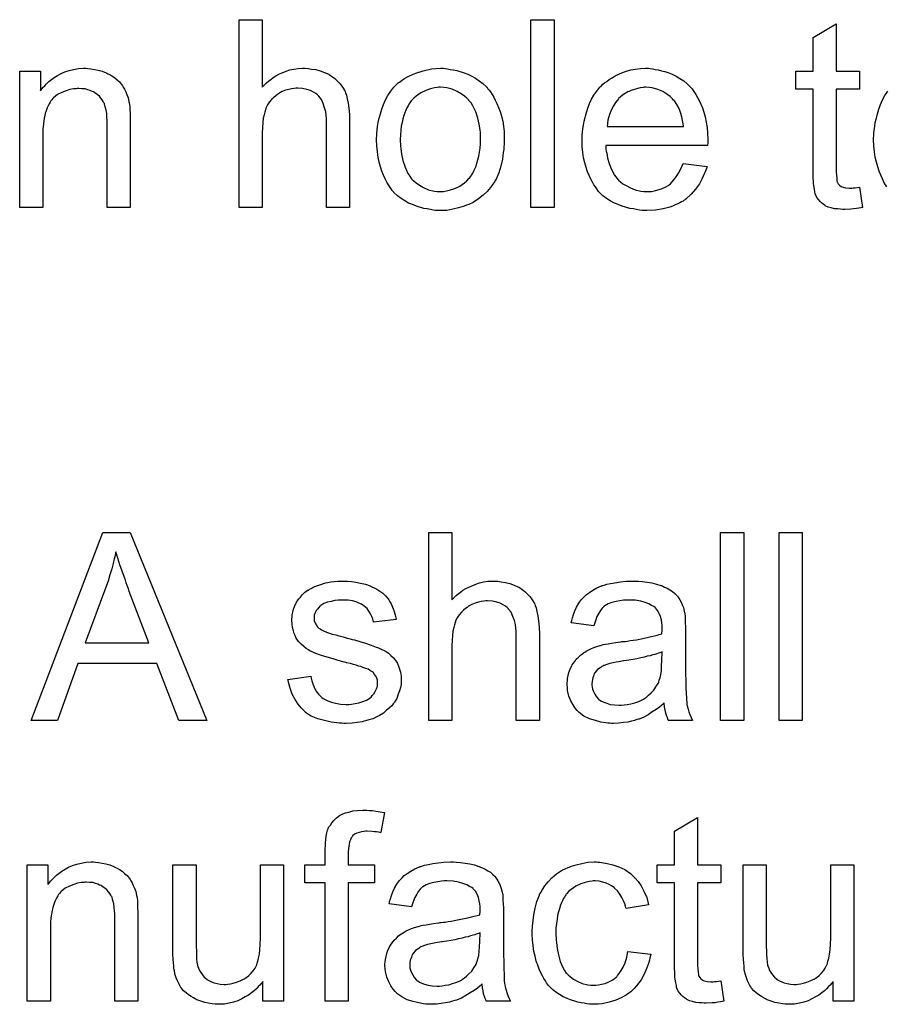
# Model space of a CAD drawing. Extents: x -1.5 to 9, y -3 to 5.
# Tile 283 of 368: x 6.419 to 6.788, y 0.614 to 1.034. Entities that reach past the tile are written whole.
import ezdxf

# ---------------------------------------------------------------- set-up
doc = ezdxf.new("R2010")
doc.units = 0
doc.layers.add('qfn16-30-34-a_mechanical_19', color=1, linetype='CONTINUOUS')

msp = doc.modelspace()

# ---------------------------------------------------------------- linework, layer by layer
at = {"layer": 'qfn16-30-34-a_mechanical_19', "color": 1}
for points in [[(6.52231, 1.004852), (6.522426, 1.004968), (6.522657, 1.005199), (6.523004, 1.005546), (6.523583, 1.006125), (6.524161, 1.006703), (6.524971, 1.007397), (6.526013, 1.008091), (6.527054, 1.008901), (6.528211, 1.009596), (6.529484, 1.01029), (6.532492, 1.011562), (6.534112, 1.012141), (6.535847, 1.012488), (6.537698, 1.01272), (6.53955, 1.012835), (6.540591, 1.012835), (6.541864, 1.01272), (6.543368, 1.012488), (6.545103, 1.012257), (6.546954, 1.011794), (6.548806, 1.0111), (6.550657, 1.01029), (6.550888, 1.010174), (6.551467, 1.009827), (6.552276, 1.009249), (6.553318, 1.008439), (6.554359, 1.007397), (6.555516, 1.00624), (6.556557, 1.004852), (6.557483, 1.003232), (6.557599, 1.003001), (6.55783, 1.002422), (6.558177, 1.001381), (6.558524, 0.999877), (6.558871, 0.998026), (6.559218, 0.995827), (6.55945, 0.993166), (6.559566, 0.990158), (6.559566, 0.953481), (6.549731, 0.953481), (6.549731, 0.990274), (6.549731, 0.990389), (6.549731, 0.990621), (6.549731, 0.990968), (6.549731, 0.991431), (6.549615, 0.992703), (6.549384, 0.994323), (6.548921, 0.996059), (6.548343, 0.997794), (6.547533, 0.99953), (6.546492, 1.000918), (6.546376, 1.001034), (6.545913, 1.001497), (6.545219, 1.002075), (6.544177, 1.002654), (6.542905, 1.003348), (6.541401, 1.003811), (6.53955, 1.004273), (6.537467, 1.004389), (6.536773, 1.004389), (6.535963, 1.004273), (6.534806, 1.004158), (6.533649, 1.003811), (6.53226, 1.003463), (6.530872, 1.002885), (6.529368, 1.002075), (6.529252, 1.001959), (6.528789, 1.001612), (6.528095, 1.001149), (6.527285, 1.000455), (6.52636, 0.99953), (6.525434, 0.998488), (6.524624, 0.997216), (6.52393, 0.995827), (6.523814, 0.995596), (6.523699, 0.995133), (6.523467, 0.994207), (6.52312, 0.993051), (6.522773, 0.991546), (6.522542, 0.989695), (6.522426, 0.987613), (6.52231, 0.985183), (6.52231, 0.953481), (6.512476, 0.953481), (6.512476, 1.033545), (6.52231, 1.033545), (6.52231, 1.004852)], [(6.646572, 0.953481), (6.636738, 0.953481), (6.636738, 1.033545), (6.646572, 1.033545), (6.646572, 0.953481)], [(6.766669, 1.011562), (6.776619, 1.011562), (6.776619, 1.003926), (6.766669, 1.003926), (6.766669, 0.969795), (6.766669, 0.969563), (6.766669, 0.969101), (6.766669, 0.968406), (6.766784, 0.967596), (6.7669, 0.965745), (6.767016, 0.964935), (6.767131, 0.964357), (6.767247, 0.964125), (6.767594, 0.963663), (6.768057, 0.963084), (6.768867, 0.962506), (6.769098, 0.96239), (6.769677, 0.962159), (6.770718, 0.961927), (6.772222, 0.961812), (6.773379, 0.961812), (6.773958, 0.961927), (6.774768, 0.961927), (6.775693, 0.962043), (6.776619, 0.962159), (6.777891, 0.953481), (6.77766, 0.953481), (6.777197, 0.953365), (6.776387, 0.95325), (6.775346, 0.953134), (6.774189, 0.952903), (6.772916, 0.952787), (6.770371, 0.952671), (6.769445, 0.952671), (6.76852, 0.952787), (6.767363, 0.952903), (6.765974, 0.953018), (6.764586, 0.953365), (6.763313, 0.953712), (6.762041, 0.954291), (6.761925, 0.954407), (6.761578, 0.954638), (6.761115, 0.954985), (6.760421, 0.955564), (6.759842, 0.956142), (6.759148, 0.956952), (6.758454, 0.957762), (6.757991, 0.958803), (6.757991, 0.958919), (6.75776, 0.959382), (6.757644, 0.960192), (6.757413, 0.961349), (6.757181, 0.962853), (6.757065, 0.963778), (6.757065, 0.96482), (6.75695, 0.966092), (6.756834, 0.967365), (6.756834, 0.968754), (6.756834, 0.970373), (6.756834, 1.003926), (6.749545, 1.003926), (6.749545, 1.011562), (6.756834, 1.011562), (6.756834, 1.025909), (6.766669, 1.03181), (6.766669, 1.011562)], [(6.448146, 1.01272), (6.449419, 1.012604), (6.450923, 1.012372), (6.452543, 1.012025), (6.454279, 1.011562), (6.455898, 1.010868), (6.45613, 1.010753), (6.456593, 1.010521), (6.457403, 1.010174), (6.458328, 1.009596), (6.459485, 1.008901), (6.460526, 1.007976), (6.461568, 1.00705), (6.462493, 1.005893), (6.462609, 1.005778), (6.46284, 1.005315), (6.463188, 1.004736), (6.463766, 1.003926), (6.464229, 1.002769), (6.464692, 1.001612), (6.46527, 1.000224), (6.465617, 0.99872), (6.465617, 0.998604), (6.465733, 0.998141), (6.465849, 0.997447), (6.465964, 0.996521), (6.465964, 0.995133), (6.46608, 0.993513), (6.466196, 0.991546), (6.466196, 0.989117), (6.466196, 0.953481), (6.456361, 0.953481), (6.456361, 0.988654), (6.456361, 0.98877), (6.456361, 0.988885), (6.456361, 0.989695), (6.456361, 0.990736), (6.456245, 0.992009), (6.45613, 0.993513), (6.455898, 0.995017), (6.455551, 0.996406), (6.455204, 0.997678), (6.455204, 0.997794), (6.454973, 0.998141), (6.454626, 0.99872), (6.454279, 0.999414), (6.4537, 1.000108), (6.453006, 1.000918), (6.45208, 1.001728), (6.451039, 1.002422), (6.450923, 1.002538), (6.450576, 1.002769), (6.449882, 1.003001), (6.449072, 1.003348), (6.448146, 1.003695), (6.446989, 1.004042), (6.445601, 1.004158), (6.444213, 1.004273), (6.443634, 1.004273), (6.443171, 1.004158), (6.442014, 1.004042), (6.44051, 1.003811), (6.438891, 1.003232), (6.437039, 1.002538), (6.435188, 1.001612), (6.433453, 1.000224), (6.433221, 0.999992), (6.432758, 0.999414), (6.432411, 0.998951), (6.432064, 0.998373), (6.431601, 0.997678), (6.431254, 0.996869), (6.430792, 0.995943), (6.430329, 0.994786), (6.429982, 0.993513), (6.429635, 0.992125), (6.429403, 0.990621), (6.429172, 0.989001), (6.42894, 0.987034), (6.42894, 0.985067), (6.42894, 0.953481), (6.419106, 0.953481), (6.419106, 1.011562), (6.427899, 1.011562), (6.427899, 1.003232), (6.428015, 1.003348), (6.428246, 1.003695), (6.428593, 1.004158), (6.429056, 1.004736), (6.42975, 1.00543), (6.43056, 1.00624), (6.431486, 1.007166), (6.432643, 1.008091), (6.4338, 1.008901), (6.435188, 1.009827), (6.436692, 1.010637), (6.438312, 1.011331), (6.440163, 1.01191), (6.442014, 1.012372), (6.444097, 1.01272), (6.446295, 1.012835), (6.447221, 1.012835), (6.448146, 1.01272)], [(6.600176, 1.01272), (6.601218, 1.012604), (6.602375, 1.012372), (6.603647, 1.012141), (6.605151, 1.01191), (6.608275, 1.010868), (6.609895, 1.01029), (6.611515, 1.00948), (6.613135, 1.00867), (6.614755, 1.007513), (6.616259, 1.006356), (6.617763, 1.004968), (6.617878, 1.004852), (6.61811, 1.00462), (6.618457, 1.004158), (6.61892, 1.003579), (6.619498, 1.002769), (6.620192, 1.001728), (6.620887, 1.000571), (6.621581, 0.999298), (6.622275, 0.99791), (6.622969, 0.996174), (6.623663, 0.994439), (6.624242, 0.992472), (6.624705, 0.990389), (6.625052, 0.988191), (6.625283, 0.985877), (6.625399, 0.983332), (6.625399, 0.983216), (6.625399, 0.982869), (6.625399, 0.98229), (6.625399, 0.981481), (6.625283, 0.980555), (6.625167, 0.979398), (6.625167, 0.978241), (6.624936, 0.976968), (6.624589, 0.974076), (6.623895, 0.971183), (6.623085, 0.968291), (6.621928, 0.96563), (6.621928, 0.965514), (6.621812, 0.965398), (6.621581, 0.965051), (6.621349, 0.964588), (6.620539, 0.963431), (6.619498, 0.962043), (6.61811, 0.960423), (6.616374, 0.958803), (6.614407, 0.957183), (6.612093, 0.955679), (6.611978, 0.955679), (6.611862, 0.955564), (6.611515, 0.955332), (6.610936, 0.955101), (6.610358, 0.95487), (6.609664, 0.954638), (6.607928, 0.953944), (6.605961, 0.953365), (6.603532, 0.952787), (6.600986, 0.952324), (6.598209, 0.952208), (6.597052, 0.952208), (6.596127, 0.952324), (6.595086, 0.95244), (6.593928, 0.952671), (6.59254, 0.952903), (6.591152, 0.953134), (6.588028, 0.95406), (6.586292, 0.954754), (6.584672, 0.955448), (6.583053, 0.956374), (6.581433, 0.957415), (6.579929, 0.958572), (6.578425, 0.95996), (6.578309, 0.960076), (6.578078, 0.960307), (6.57773, 0.96077), (6.577268, 0.961464), (6.576689, 0.962274), (6.576111, 0.9632), (6.575417, 0.964357), (6.574722, 0.965745), (6.574028, 0.967249), (6.573334, 0.968985), (6.572755, 0.970836), (6.572177, 0.972803), (6.571714, 0.975001), (6.571367, 0.977315), (6.571136, 0.979861), (6.57102, 0.982522), (6.57102, 0.982753), (6.57102, 0.983216), (6.571136, 0.984026), (6.571136, 0.985183), (6.571251, 0.986456), (6.571483, 0.988075), (6.571714, 0.989695), (6.572177, 0.991546), (6.57264, 0.993398), (6.573218, 0.995365), (6.573912, 0.997447), (6.574838, 0.999414), (6.575764, 1.001265), (6.577036, 1.003116), (6.578309, 1.004852), (6.579929, 1.006356), (6.580044, 1.006472), (6.580276, 1.006587), (6.580739, 1.006934), (6.581317, 1.007397), (6.582011, 1.00786), (6.582937, 1.008439), (6.583863, 1.009017), (6.58502, 1.009596), (6.586292, 1.010174), (6.587681, 1.010753), (6.590805, 1.011794), (6.594391, 1.012604), (6.596243, 1.01272), (6.598209, 1.012835), (6.599366, 1.012835), (6.600176, 1.01272)], [(6.68753, 1.01272), (6.688455, 1.012604), (6.689612, 1.012372), (6.690885, 1.012141), (6.692389, 1.011794), (6.693778, 1.011447), (6.695397, 1.010868), (6.696901, 1.01029), (6.698521, 1.00948), (6.700141, 1.008554), (6.701761, 1.007513), (6.703265, 1.00624), (6.704653, 1.004852), (6.704769, 1.004736), (6.705001, 1.004505), (6.705348, 1.004042), (6.70581, 1.003348), (6.706389, 1.002538), (6.706967, 1.001612), (6.707662, 1.000455), (6.708356, 0.999067), (6.70905, 0.997563), (6.709744, 0.995943), (6.710323, 0.994092), (6.710901, 0.992125), (6.711364, 0.989927), (6.711711, 0.987613), (6.711943, 0.985183), (6.712058, 0.982522), (6.712058, 0.982406), (6.712058, 0.981943), (6.712058, 0.981133), (6.711943, 0.979976), (6.668555, 0.979976), (6.668555, 0.979861), (6.668555, 0.979514), (6.668671, 0.979051), (6.668671, 0.978357), (6.668786, 0.977547), (6.669018, 0.976621), (6.669365, 0.974538), (6.670059, 0.972225), (6.670985, 0.969679), (6.672257, 0.967365), (6.673877, 0.965283), (6.673993, 0.965283), (6.674109, 0.965051), (6.674803, 0.964473), (6.675844, 0.963663), (6.677233, 0.962853), (6.679084, 0.961927), (6.681166, 0.961117), (6.68348, 0.960539), (6.684753, 0.960423), (6.686141, 0.960307), (6.687067, 0.960307), (6.688108, 0.960423), (6.689381, 0.960654), (6.690769, 0.961002), (6.692389, 0.961464), (6.693893, 0.962159), (6.695397, 0.963084), (6.695513, 0.9632), (6.696092, 0.963663), (6.696786, 0.964357), (6.697596, 0.965283), (6.698521, 0.966555), (6.699563, 0.968175), (6.700604, 0.970026), (6.701529, 0.972225), (6.711711, 0.970952), (6.711711, 0.970836), (6.711595, 0.970605), (6.71148, 0.970142), (6.711248, 0.969448), (6.710901, 0.968754), (6.710554, 0.967828), (6.709628, 0.965861), (6.708471, 0.963663), (6.706852, 0.961349), (6.705001, 0.95915), (6.702686, 0.957068), (6.702571, 0.957068), (6.702339, 0.956836), (6.701992, 0.956605), (6.701529, 0.956258), (6.700835, 0.955911), (6.700141, 0.955564), (6.699216, 0.955101), (6.698174, 0.954638), (6.697017, 0.954175), (6.69586, 0.953712), (6.692968, 0.953018), (6.689728, 0.95244), (6.686141, 0.952208), (6.684869, 0.952208), (6.684059, 0.952324), (6.683017, 0.95244), (6.681745, 0.952671), (6.680356, 0.952903), (6.678852, 0.953134), (6.675613, 0.95406), (6.673877, 0.954754), (6.672257, 0.955448), (6.670522, 0.956374), (6.668902, 0.957415), (6.667398, 0.958572), (6.665894, 0.95996), (6.665778, 0.960076), (6.665547, 0.960307), (6.6652, 0.96077), (6.664737, 0.961464), (6.664158, 0.962274), (6.66358, 0.9632), (6.662886, 0.964357), (6.662191, 0.96563), (6.661497, 0.967134), (6.660803, 0.968754), (6.660225, 0.970605), (6.659646, 0.972572), (6.659183, 0.974654), (6.658836, 0.976968), (6.658605, 0.979398), (6.658489, 0.981943), (6.658489, 0.982059), (6.658489, 0.982638), (6.658489, 0.983332), (6.658605, 0.984373), (6.658721, 0.985646), (6.658836, 0.987034), (6.659068, 0.988654), (6.659415, 0.990274), (6.66034, 0.993976), (6.660919, 0.995827), (6.661613, 0.997794), (6.662539, 0.999645), (6.66358, 1.001381), (6.664737, 1.003116), (6.66601, 1.004736), (6.666125, 1.004852), (6.666357, 1.005083), (6.666819, 1.00543), (6.667398, 1.006009), (6.668092, 1.006587), (6.669018, 1.007282), (6.670059, 1.008091), (6.671332, 1.008786), (6.672605, 1.009596), (6.674109, 1.01029), (6.675728, 1.010984), (6.677464, 1.011562), (6.679315, 1.012141), (6.681282, 1.012488), (6.683365, 1.01272), (6.685563, 1.012835), (6.68672, 1.012835), (6.68753, 1.01272)], [(6.598209, 1.004736), (6.597515, 1.004736), (6.596937, 1.00462), (6.595664, 1.004505), (6.593928, 1.004042), (6.591962, 1.003348), (6.589879, 1.002422), (6.587912, 1.001034), (6.586871, 1.000108), (6.585945, 0.999183), (6.585945, 0.999067), (6.585714, 0.998951), (6.585482, 0.998604), (6.585135, 0.998141), (6.584788, 0.997563), (6.584441, 0.996869), (6.583978, 0.995943), (6.583516, 0.995017), (6.583053, 0.99386), (6.58259, 0.992703), (6.582243, 0.991315), (6.581896, 0.989811), (6.581549, 0.988191), (6.581317, 0.986456), (6.581202, 0.984489), (6.581086, 0.982522), (6.581086, 0.982406), (6.581086, 0.982059), (6.581086, 0.981481), (6.581202, 0.980671), (6.581202, 0.979745), (6.581317, 0.978704), (6.581664, 0.976274), (6.582243, 0.973497), (6.583168, 0.97072), (6.584325, 0.968059), (6.585135, 0.966902), (6.585945, 0.965745), (6.586061, 0.965745), (6.586177, 0.965514), (6.586871, 0.964935), (6.587912, 0.96401), (6.589301, 0.963084), (6.591036, 0.962043), (6.593119, 0.961117), (6.595548, 0.960539), (6.596821, 0.960423), (6.598209, 0.960307), (6.598904, 0.960307), (6.599482, 0.960423), (6.600755, 0.960654), (6.60249, 0.961002), (6.604342, 0.961696), (6.606424, 0.962621), (6.608391, 0.96401), (6.609432, 0.964935), (6.610358, 0.965861), (6.610474, 0.965977), (6.610589, 0.966092), (6.610821, 0.966439), (6.611168, 0.966902), (6.611515, 0.967481), (6.611978, 0.968175), (6.61244, 0.969101), (6.612903, 0.970026), (6.613366, 0.971183), (6.613713, 0.972456), (6.614176, 0.973844), (6.614523, 0.975348), (6.61487, 0.977084), (6.615102, 0.978819), (6.615333, 0.980786), (6.615333, 0.982869), (6.615333, 0.982985), (6.615333, 0.983332), (6.615333, 0.98391), (6.615217, 0.984604), (6.615217, 0.98553), (6.615102, 0.986571), (6.614755, 0.989001), (6.614176, 0.991546), (6.61325, 0.994323), (6.611978, 0.996869), (6.611283, 0.998141), (6.610358, 0.999183), (6.610358, 0.999298), (6.610127, 0.999414), (6.609432, 1.000108), (6.608391, 1.000918), (6.607003, 1.001959), (6.605267, 1.003001), (6.603185, 1.003926), (6.60087, 1.004505), (6.599598, 1.00462), (6.598209, 1.004736)], [(6.685679, 1.004736), (6.684984, 1.004736), (6.684522, 1.00462), (6.683249, 1.004505), (6.681745, 1.004158), (6.679894, 1.003579), (6.677927, 1.002769), (6.676075, 1.001612), (6.674224, 1.000108), (6.673993, 0.999877), (6.67353, 0.999298), (6.67272, 0.998257), (6.67191, 0.996869), (6.670985, 0.995249), (6.670175, 0.993166), (6.669481, 0.990736), (6.669133, 0.988075), (6.701645, 0.988075), (6.701645, 0.988191), (6.701645, 0.988423), (6.701529, 0.98877), (6.701529, 0.989232), (6.701298, 0.990621), (6.700951, 0.992125), (6.700373, 0.993976), (6.699794, 0.995712), (6.698868, 0.997447), (6.697827, 0.998951), (6.697827, 0.999067), (6.697596, 0.999183), (6.697017, 0.999877), (6.695976, 1.000802), (6.694587, 1.001844), (6.692852, 1.002885), (6.690769, 1.003811), (6.68834, 1.004505), (6.687067, 1.00462), (6.685679, 1.004736)], [(6.788305, 0.962274), (6.787726, 0.9632), (6.787032, 0.964357), (6.786338, 0.965745), (6.785643, 0.967249), (6.784949, 0.968985), (6.784371, 0.970836), (6.783792, 0.972803), (6.783329, 0.975001), (6.782982, 0.977315), (6.782751, 0.979861), (6.782635, 0.982522), (6.782635, 0.982753), (6.782635, 0.983216), (6.782751, 0.984026), (6.782751, 0.985183), (6.782867, 0.986456), (6.783098, 0.988075), (6.783329, 0.989695), (6.783792, 0.991546), (6.784255, 0.993398), (6.784833, 0.995365), (6.785528, 0.997447), (6.786453, 0.999414), (6.787379, 1.001265), (6.788652, 1.003116)], [(6.498823, 0.735063), (6.48679, 0.735063), (6.477419, 0.75936), (6.443866, 0.75936), (6.435188, 0.735063), (6.423965, 0.735063), (6.45451, 0.815127), (6.46608, 0.815127), (6.498823, 0.735063)], [(6.603069, 0.786433), (6.603185, 0.786549), (6.603416, 0.78678), (6.603763, 0.787128), (6.604342, 0.787706), (6.60492, 0.788285), (6.60573, 0.788979), (6.606771, 0.789673), (6.607812, 0.790483), (6.60897, 0.791177), (6.610242, 0.791871), (6.61325, 0.793144), (6.61487, 0.793722), (6.616606, 0.79407), (6.618457, 0.794301), (6.620308, 0.794417), (6.621349, 0.794417), (6.622622, 0.794301), (6.624126, 0.79407), (6.625862, 0.793838), (6.627713, 0.793375), (6.629564, 0.792681), (6.631415, 0.791871), (6.631647, 0.791756), (6.632225, 0.791409), (6.633035, 0.79083), (6.634076, 0.79002), (6.635118, 0.788979), (6.636275, 0.787822), (6.637316, 0.786433), (6.638242, 0.784814), (6.638357, 0.784582), (6.638589, 0.784004), (6.638936, 0.782962), (6.639283, 0.781458), (6.63963, 0.779607), (6.639977, 0.777409), (6.640208, 0.774748), (6.640324, 0.77174), (6.640324, 0.735063), (6.63049, 0.735063), (6.63049, 0.771855), (6.63049, 0.771971), (6.63049, 0.772202), (6.63049, 0.772549), (6.63049, 0.773012), (6.630374, 0.774285), (6.630143, 0.775905), (6.62968, 0.77764), (6.629101, 0.779376), (6.628291, 0.781111), (6.62725, 0.7825), (6.627134, 0.782615), (6.626672, 0.783078), (6.625977, 0.783657), (6.624936, 0.784235), (6.623663, 0.784929), (6.622159, 0.785392), (6.620308, 0.785855), (6.618225, 0.785971), (6.617531, 0.785971), (6.616721, 0.785855), (6.615564, 0.785739), (6.614407, 0.785392), (6.613019, 0.785045), (6.611631, 0.784466), (6.610127, 0.783657), (6.610011, 0.783541), (6.609548, 0.783194), (6.608854, 0.782731), (6.608044, 0.782037), (6.607118, 0.781111), (6.606193, 0.78007), (6.605383, 0.778797), (6.604689, 0.777409), (6.604573, 0.777177), (6.604457, 0.776715), (6.604226, 0.775789), (6.603879, 0.774632), (6.603532, 0.773128), (6.6033, 0.771277), (6.603185, 0.769194), (6.603069, 0.766764), (6.603069, 0.735063), (6.593234, 0.735063), (6.593234, 0.815127), (6.603069, 0.815127), (6.603069, 0.786433)], [(6.727331, 0.735063), (6.717496, 0.735063), (6.717496, 0.815127), (6.727331, 0.815127), (6.727331, 0.735063)], [(6.752206, 0.735063), (6.742372, 0.735063), (6.742372, 0.815127), (6.752206, 0.815127), (6.752206, 0.735063)], [(6.460064, 0.806797), (6.460064, 0.806681), (6.459948, 0.806449), (6.459948, 0.805987), (6.459717, 0.805524), (6.459601, 0.804714), (6.459369, 0.803904), (6.458907, 0.801937), (6.458328, 0.799623), (6.457518, 0.797078), (6.456708, 0.794301), (6.455667, 0.791409), (6.446989, 0.768037), (6.474063, 0.768037), (6.465733, 0.79002), (6.465733, 0.790136), (6.465617, 0.790483), (6.465386, 0.791061), (6.465154, 0.791756), (6.464807, 0.792566), (6.46446, 0.793607), (6.464113, 0.794764), (6.46365, 0.795921), (6.462725, 0.798582), (6.461799, 0.801359), (6.460873, 0.804135), (6.460064, 0.806797)], [(6.55864, 0.794301), (6.560376, 0.794185), (6.562227, 0.793954), (6.564194, 0.793491), (6.566276, 0.793028), (6.568243, 0.792334), (6.568359, 0.792334), (6.568475, 0.792218), (6.569053, 0.791987), (6.569979, 0.791524), (6.571136, 0.790946), (6.572408, 0.790136), (6.573681, 0.78921), (6.574838, 0.788169), (6.575879, 0.787012), (6.575995, 0.786896), (6.576226, 0.786433), (6.576689, 0.785624), (6.577268, 0.784698), (6.577846, 0.783309), (6.578425, 0.781805), (6.578887, 0.78007), (6.57935, 0.778103), (6.569747, 0.77683), (6.569747, 0.777062), (6.569632, 0.777524), (6.5694, 0.778334), (6.569053, 0.779376), (6.568475, 0.780417), (6.56778, 0.781574), (6.56697, 0.782731), (6.565813, 0.783772), (6.565698, 0.783888), (6.565235, 0.784119), (6.564541, 0.784582), (6.563499, 0.785045), (6.562342, 0.785508), (6.560838, 0.785971), (6.558987, 0.786202), (6.55702, 0.786318), (6.555863, 0.786318), (6.554706, 0.786202), (6.553202, 0.786086), (6.551698, 0.785739), (6.550078, 0.785392), (6.548574, 0.784814), (6.547301, 0.784004), (6.547186, 0.783888), (6.546839, 0.783657), (6.546376, 0.783194), (6.545913, 0.7825), (6.545334, 0.781805), (6.544872, 0.78088), (6.544525, 0.779838), (6.544409, 0.778797), (6.544409, 0.778682), (6.544409, 0.77845), (6.544525, 0.778103), (6.544525, 0.77764), (6.544872, 0.776483), (6.545566, 0.775326), (6.545682, 0.775211), (6.545797, 0.775095), (6.546029, 0.774748), (6.546492, 0.774401), (6.546954, 0.774053), (6.547649, 0.773591), (6.548458, 0.773244), (6.549384, 0.772781), (6.5495, 0.772781), (6.549731, 0.772665), (6.550194, 0.772549), (6.551004, 0.772202), (6.552161, 0.771855), (6.553665, 0.771508), (6.554591, 0.771161), (6.555632, 0.77093), (6.556789, 0.770582), (6.558061, 0.770235), (6.558177, 0.770235), (6.558524, 0.77012), (6.559103, 0.770004), (6.559797, 0.769773), (6.560607, 0.769541), (6.561648, 0.76931), (6.563846, 0.768616), (6.566276, 0.767921), (6.568706, 0.767111), (6.570904, 0.766302), (6.57183, 0.765955), (6.57264, 0.765607), (6.572871, 0.765492), (6.573334, 0.76526), (6.574028, 0.764913), (6.575069, 0.764335), (6.576111, 0.76364), (6.577152, 0.762715), (6.578193, 0.761674), (6.579119, 0.760517), (6.579235, 0.760401), (6.579466, 0.759938), (6.579929, 0.759244), (6.580392, 0.758203), (6.580739, 0.75693), (6.581202, 0.755542), (6.581433, 0.753922), (6.581549, 0.752071), (6.581549, 0.751839), (6.581549, 0.751261), (6.581433, 0.750335), (6.581202, 0.749062), (6.580854, 0.747674), (6.580276, 0.74617), (6.579582, 0.744434), (6.578656, 0.742814), (6.57854, 0.742583), (6.578078, 0.74212), (6.577499, 0.74131), (6.576574, 0.740385), (6.575301, 0.739343), (6.573912, 0.738187), (6.572293, 0.737145), (6.570326, 0.736104), (6.57021, 0.736104), (6.570094, 0.735988), (6.5694, 0.735757), (6.568243, 0.73541), (6.566739, 0.734947), (6.564888, 0.734484), (6.562805, 0.734137), (6.560607, 0.733906), (6.558061, 0.73379), (6.55702, 0.73379), (6.55621, 0.733906), (6.555285, 0.733906), (6.554128, 0.734021), (6.552971, 0.734137), (6.551698, 0.734368), (6.548921, 0.734947), (6.546029, 0.735757), (6.543252, 0.736914), (6.541979, 0.737608), (6.540822, 0.738418), (6.540707, 0.738534), (6.540591, 0.738649), (6.539897, 0.739343), (6.538855, 0.740385), (6.537698, 0.742005), (6.536426, 0.743971), (6.535153, 0.746285), (6.534112, 0.749178), (6.533302, 0.752418), (6.54302, 0.753922), (6.54302, 0.753806), (6.54302, 0.75369), (6.543252, 0.752996), (6.543483, 0.751839), (6.543946, 0.750566), (6.544525, 0.749178), (6.545219, 0.747674), (6.54626, 0.74617), (6.547533, 0.744897), (6.547764, 0.744781), (6.548227, 0.744434), (6.549153, 0.743971), (6.55031, 0.743393), (6.551814, 0.742814), (6.553549, 0.742352), (6.555632, 0.742005), (6.558061, 0.741889), (6.559218, 0.741889), (6.560376, 0.742005), (6.56188, 0.742236), (6.563499, 0.742583), (6.565235, 0.743046), (6.566739, 0.743624), (6.568127, 0.74455), (6.568243, 0.744666), (6.568706, 0.745013), (6.569169, 0.745591), (6.569863, 0.746401), (6.570441, 0.747327), (6.57102, 0.748484), (6.571367, 0.749641), (6.571483, 0.751029), (6.571483, 0.751145), (6.571483, 0.751608), (6.571367, 0.752186), (6.571136, 0.752996), (6.570788, 0.753806), (6.57021, 0.754616), (6.569516, 0.755542), (6.568475, 0.756236), (6.568359, 0.756351), (6.568012, 0.756467), (6.567433, 0.756814), (6.566508, 0.757161), (6.565119, 0.757624), (6.564309, 0.757971), (6.563384, 0.758203), (6.562342, 0.75855), (6.561185, 0.758897), (6.559913, 0.759244), (6.558409, 0.759591), (6.558293, 0.759591), (6.557946, 0.759707), (6.557367, 0.759822), (6.556673, 0.760054), (6.555748, 0.760285), (6.554706, 0.760632), (6.552508, 0.761211), (6.549962, 0.762021), (6.547533, 0.762715), (6.545219, 0.763525), (6.544177, 0.763988), (6.543368, 0.764335), (6.543136, 0.76445), (6.542673, 0.764682), (6.541979, 0.765145), (6.541054, 0.765723), (6.540012, 0.766533), (6.538971, 0.767459), (6.53793, 0.7685), (6.537004, 0.769773), (6.536888, 0.769888), (6.536657, 0.770351), (6.53631, 0.771161), (6.535963, 0.772087), (6.535616, 0.773244), (6.535269, 0.774632), (6.535037, 0.77602), (6.534922, 0.77764), (6.534922, 0.777872), (6.534922, 0.778334), (6.535037, 0.779029), (6.535153, 0.78007), (6.535384, 0.781111), (6.535616, 0.782384), (6.536078, 0.783541), (6.536657, 0.784814), (6.536773, 0.784929), (6.537004, 0.785392), (6.537351, 0.785971), (6.53793, 0.78678), (6.538624, 0.78759), (6.539434, 0.788632), (6.540359, 0.789557), (6.541516, 0.790367), (6.541632, 0.790483), (6.541979, 0.790599), (6.542442, 0.790946), (6.543136, 0.791293), (6.544062, 0.791756), (6.545103, 0.792218), (6.546376, 0.792681), (6.547764, 0.793144), (6.547996, 0.79326), (6.548458, 0.793375), (6.549268, 0.793607), (6.55031, 0.793838), (6.551582, 0.79407), (6.552971, 0.794185), (6.554591, 0.794417), (6.557367, 0.794417), (6.55864, 0.794301)], [(6.682555, 0.794301), (6.68429, 0.794185), (6.686257, 0.793954), (6.688224, 0.793607), (6.690191, 0.793144), (6.692042, 0.792566), (6.692274, 0.79245), (6.692852, 0.792218), (6.693662, 0.791871), (6.694703, 0.791409), (6.69586, 0.790714), (6.697017, 0.79002), (6.698059, 0.789095), (6.698984, 0.788169), (6.6991, 0.788053), (6.699331, 0.787706), (6.699678, 0.787128), (6.700141, 0.786433), (6.70072, 0.785392), (6.701182, 0.784351), (6.701645, 0.783078), (6.701992, 0.781574), (6.701992, 0.781458), (6.702108, 0.781111), (6.702224, 0.780417), (6.702339, 0.779491), (6.702339, 0.778219), (6.702455, 0.776715), (6.702571, 0.774748), (6.702571, 0.772549), (6.702571, 0.75936), (6.702571, 0.759244), (6.702571, 0.758781), (6.702571, 0.758087), (6.702571, 0.757161), (6.702571, 0.75612), (6.702571, 0.754847), (6.702686, 0.752071), (6.702686, 0.749178), (6.702802, 0.746285), (6.702918, 0.745013), (6.702918, 0.743856), (6.703034, 0.742814), (6.703149, 0.742005), (6.703149, 0.741889), (6.703265, 0.741426), (6.703381, 0.740732), (6.703728, 0.739806), (6.703959, 0.738765), (6.704422, 0.737608), (6.705001, 0.736335), (6.705579, 0.735063), (6.695282, 0.735063), (6.695166, 0.735178), (6.69505, 0.735641), (6.694819, 0.73622), (6.694472, 0.737145), (6.694125, 0.738187), (6.693893, 0.739459), (6.693662, 0.740848), (6.693431, 0.742352), (6.693315, 0.742352), (6.693199, 0.74212), (6.692505, 0.741542), (6.691464, 0.740732), (6.690075, 0.739691), (6.68834, 0.738649), (6.686604, 0.737492), (6.684753, 0.736451), (6.682786, 0.735641), (6.682555, 0.735525), (6.68186, 0.73541), (6.680819, 0.735063), (6.679547, 0.734716), (6.677927, 0.734368), (6.676075, 0.734137), (6.673993, 0.733906), (6.67191, 0.73379), (6.670985, 0.73379), (6.670291, 0.733906), (6.669481, 0.733906), (6.668555, 0.734021), (6.666472, 0.734368), (6.664158, 0.734947), (6.661613, 0.735757), (6.659299, 0.736914), (6.657216, 0.738418), (6.656985, 0.738649), (6.656407, 0.739228), (6.655597, 0.740269), (6.654671, 0.741658), (6.653745, 0.743393), (6.652935, 0.74536), (6.652357, 0.74779), (6.652241, 0.748947), (6.652126, 0.750335), (6.652126, 0.750566), (6.652126, 0.751029), (6.652241, 0.751839), (6.652357, 0.75288), (6.652588, 0.754153), (6.652935, 0.755426), (6.653398, 0.756814), (6.653977, 0.758087), (6.654092, 0.758203), (6.654324, 0.758665), (6.654787, 0.75936), (6.655365, 0.760169), (6.656059, 0.761095), (6.656985, 0.762021), (6.657911, 0.762946), (6.659068, 0.763756), (6.659183, 0.763872), (6.659646, 0.764103), (6.660225, 0.764566), (6.66115, 0.765029), (6.662191, 0.765492), (6.663464, 0.76607), (6.664737, 0.766533), (6.666241, 0.766996), (6.666357, 0.766996), (6.666819, 0.767111), (6.667514, 0.767343), (6.668439, 0.767459), (6.669596, 0.76769), (6.6711, 0.767921), (6.672836, 0.768269), (6.674918, 0.7685), (6.675034, 0.7685), (6.675497, 0.768616), (6.676075, 0.768616), (6.676885, 0.768731), (6.677811, 0.768847), (6.678968, 0.769078), (6.680241, 0.769194), (6.681629, 0.769426), (6.684406, 0.770004), (6.687414, 0.770582), (6.690075, 0.771277), (6.691348, 0.771624), (6.692505, 0.771971), (6.692505, 0.772087), (6.692505, 0.772318), (6.692621, 0.773012), (6.692621, 0.773822), (6.692621, 0.774285), (6.692621, 0.774516), (6.692621, 0.774632), (6.692621, 0.774748), (6.692621, 0.775442), (6.692505, 0.776599), (6.692274, 0.777872), (6.691926, 0.77926), (6.691348, 0.780648), (6.690654, 0.781921), (6.689728, 0.782962), (6.689612, 0.783078), (6.689034, 0.783541), (6.688108, 0.784004), (6.686951, 0.784698), (6.685332, 0.785276), (6.68348, 0.785855), (6.681166, 0.786202), (6.678505, 0.786318), (6.677348, 0.786318), (6.676191, 0.786202), (6.674571, 0.785971), (6.672952, 0.785739), (6.671216, 0.785276), (6.669596, 0.784698), (6.668208, 0.783888), (6.668092, 0.783772), (6.667629, 0.783425), (6.667051, 0.782847), (6.666357, 0.781921), (6.665663, 0.780764), (6.664853, 0.77926), (6.664158, 0.777409), (6.663464, 0.775326), (6.653861, 0.776599), (6.653861, 0.776715), (6.653977, 0.77683), (6.653977, 0.777177), (6.654092, 0.77764), (6.65444, 0.778682), (6.654902, 0.780186), (6.655481, 0.78169), (6.656175, 0.783309), (6.657101, 0.784929), (6.658142, 0.786433), (6.658258, 0.786549), (6.658721, 0.787012), (6.659415, 0.787706), (6.66034, 0.788632), (6.661613, 0.789557), (6.663117, 0.790483), (6.664853, 0.791524), (6.666819, 0.792334), (6.666935, 0.792334), (6.667051, 0.79245), (6.667398, 0.792566), (6.667861, 0.792681), (6.669018, 0.793028), (6.670638, 0.793375), (6.672489, 0.793722), (6.674803, 0.79407), (6.677233, 0.794301), (6.680009, 0.794417), (6.681282, 0.794417), (6.682555, 0.794301)], [(6.692621, 0.764219), (6.692505, 0.764219), (6.692389, 0.764103), (6.692042, 0.763988), (6.691579, 0.763872), (6.691001, 0.76364), (6.690307, 0.763409), (6.689497, 0.763178), (6.688571, 0.762946), (6.68753, 0.762599), (6.686257, 0.762368), (6.684984, 0.762021), (6.68348, 0.761674), (6.68186, 0.761327), (6.680241, 0.760979), (6.67839, 0.760748), (6.676423, 0.760401), (6.676191, 0.760401), (6.675497, 0.760285), (6.67434, 0.760054), (6.673067, 0.759822), (6.671679, 0.759591), (6.670291, 0.759244), (6.669018, 0.758897), (6.667861, 0.758434), (6.667745, 0.758434), (6.667398, 0.758203), (6.666935, 0.757971), (6.666472, 0.757624), (6.665084, 0.756698), (6.663927, 0.75531), (6.663927, 0.755194), (6.663696, 0.754963), (6.66358, 0.7545), (6.663349, 0.753922), (6.663117, 0.753227), (6.662886, 0.752533), (6.66277, 0.751608), (6.662654, 0.750682), (6.662654, 0.750566), (6.662654, 0.749988), (6.66277, 0.749294), (6.663001, 0.748368), (6.663349, 0.747327), (6.663927, 0.746285), (6.664621, 0.745129), (6.665547, 0.744087), (6.665663, 0.743971), (6.666125, 0.74374), (6.666819, 0.743277), (6.667745, 0.742814), (6.669018, 0.742352), (6.670522, 0.741889), (6.672257, 0.741658), (6.67434, 0.741542), (6.675266, 0.741542), (6.676423, 0.741658), (6.677695, 0.741889), (6.679315, 0.74212), (6.680935, 0.742583), (6.68267, 0.743162), (6.684406, 0.743971), (6.684637, 0.744087), (6.6851, 0.744434), (6.68591, 0.745013), (6.686836, 0.745823), (6.687877, 0.746748), (6.689034, 0.747905), (6.689959, 0.749294), (6.690885, 0.750798), (6.691001, 0.750913), (6.691117, 0.751376), (6.691348, 0.752186), (6.691695, 0.753227), (6.692042, 0.754616), (6.692274, 0.756236), (6.692389, 0.758203), (6.692505, 0.760517), (6.692621, 0.764219)], [(6.567896, 0.69672), (6.569284, 0.696604), (6.570904, 0.696372), (6.572524, 0.696141), (6.574375, 0.695794), (6.572871, 0.687232), (6.572755, 0.687232), (6.572408, 0.687348), (6.57183, 0.687464), (6.57102, 0.687579), (6.570094, 0.687579), (6.569169, 0.687695), (6.567086, 0.687811), (6.566392, 0.687811), (6.565582, 0.687695), (6.564656, 0.687579), (6.563615, 0.687348), (6.562574, 0.687001), (6.561648, 0.686538), (6.560838, 0.685844), (6.560723, 0.685728), (6.560607, 0.685497), (6.56026, 0.685034), (6.559913, 0.684224), (6.559566, 0.683298), (6.559334, 0.682141), (6.559103, 0.680637), (6.558987, 0.678786), (6.558987, 0.673464), (6.57021, 0.673464), (6.57021, 0.665828), (6.558987, 0.665828), (6.558987, 0.615383), (6.549153, 0.615383), (6.549153, 0.665828), (6.540475, 0.665828), (6.540475, 0.673464), (6.549153, 0.673464), (6.549153, 0.679596), (6.549153, 0.679712), (6.549153, 0.679827), (6.549153, 0.680522), (6.549268, 0.681563), (6.549268, 0.682836), (6.549384, 0.684224), (6.549615, 0.685728), (6.549847, 0.687116), (6.550194, 0.688274), (6.55031, 0.688389), (6.550425, 0.688968), (6.550772, 0.689662), (6.551351, 0.690472), (6.552045, 0.691397), (6.552855, 0.692439), (6.553896, 0.69348), (6.555169, 0.694406), (6.555285, 0.694521), (6.555863, 0.694753), (6.556673, 0.695216), (6.55783, 0.695678), (6.559218, 0.696025), (6.560954, 0.696488), (6.562921, 0.69672), (6.565235, 0.696835), (6.566855, 0.696835), (6.567896, 0.69672)], [(6.707662, 0.673464), (6.717612, 0.673464), (6.717612, 0.665828), (6.707662, 0.665828), (6.707662, 0.631696), (6.707662, 0.631465), (6.707662, 0.631002), (6.707662, 0.630308), (6.707777, 0.629498), (6.707893, 0.627647), (6.708009, 0.626837), (6.708124, 0.626258), (6.70824, 0.626027), (6.708587, 0.625564), (6.70905, 0.624986), (6.70986, 0.624407), (6.710091, 0.624291), (6.71067, 0.62406), (6.711711, 0.623829), (6.713215, 0.623713), (6.714372, 0.623713), (6.714951, 0.623829), (6.715761, 0.623829), (6.716686, 0.623944), (6.717612, 0.62406), (6.718885, 0.615383), (6.718653, 0.615383), (6.71819, 0.615267), (6.71738, 0.615151), (6.716339, 0.615035), (6.715182, 0.614804), (6.713909, 0.614688), (6.711364, 0.614573), (6.710438, 0.614573), (6.709513, 0.614688), (6.708356, 0.614804), (6.706967, 0.61492), (6.705579, 0.615267), (6.704306, 0.615614), (6.703034, 0.616192), (6.702918, 0.616308), (6.702571, 0.616539), (6.702108, 0.616887), (6.701414, 0.617465), (6.700835, 0.618044), (6.700141, 0.618854), (6.699447, 0.619663), (6.698984, 0.620705), (6.698984, 0.62082), (6.698753, 0.621283), (6.698637, 0.622093), (6.698406, 0.62325), (6.698174, 0.624754), (6.698059, 0.62568), (6.698059, 0.626721), (6.697943, 0.627994), (6.697827, 0.629266), (6.697827, 0.630655), (6.697827, 0.632275), (6.697827, 0.665828), (6.690538, 0.665828), (6.690538, 0.673464), (6.697827, 0.673464), (6.697827, 0.687811), (6.707662, 0.693711), (6.707662, 0.673464)], [(6.451386, 0.674621), (6.452659, 0.674505), (6.454163, 0.674274), (6.455783, 0.673927), (6.457518, 0.673464), (6.459138, 0.67277), (6.459369, 0.672654), (6.459832, 0.672423), (6.460642, 0.672076), (6.461568, 0.671497), (6.462725, 0.670803), (6.463766, 0.669877), (6.464807, 0.668952), (6.465733, 0.667795), (6.465849, 0.667679), (6.46608, 0.667216), (6.466427, 0.666638), (6.467006, 0.665828), (6.467468, 0.664671), (6.467931, 0.663514), (6.46851, 0.662125), (6.468857, 0.660621), (6.468857, 0.660505), (6.468972, 0.660043), (6.469088, 0.659348), (6.469204, 0.658423), (6.469204, 0.657034), (6.46932, 0.655415), (6.469435, 0.653448), (6.469435, 0.651018), (6.469435, 0.615383), (6.459601, 0.615383), (6.459601, 0.650555), (6.459601, 0.650671), (6.459601, 0.650787), (6.459601, 0.651597), (6.459601, 0.652638), (6.459485, 0.653911), (6.459369, 0.655415), (6.459138, 0.656919), (6.458791, 0.658307), (6.458444, 0.65958), (6.458444, 0.659696), (6.458212, 0.660043), (6.457865, 0.660621), (6.457518, 0.661315), (6.45694, 0.66201), (6.456245, 0.662819), (6.45532, 0.663629), (6.454279, 0.664324), (6.454163, 0.664439), (6.453816, 0.664671), (6.453122, 0.664902), (6.452312, 0.665249), (6.451386, 0.665596), (6.450229, 0.665943), (6.448841, 0.666059), (6.447452, 0.666175), (6.446874, 0.666175), (6.446411, 0.666059), (6.445254, 0.665943), (6.44375, 0.665712), (6.44213, 0.665134), (6.440279, 0.664439), (6.438428, 0.663514), (6.436692, 0.662125), (6.436461, 0.661894), (6.435998, 0.661315), (6.435651, 0.660853), (6.435304, 0.660274), (6.434841, 0.65958), (6.434494, 0.65877), (6.434031, 0.657844), (6.433568, 0.656687), (6.433221, 0.655415), (6.432874, 0.654026), (6.432643, 0.652522), (6.432411, 0.650902), (6.43218, 0.648936), (6.43218, 0.646969), (6.43218, 0.615383), (6.422345, 0.615383), (6.422345, 0.673464), (6.431139, 0.673464), (6.431139, 0.665134), (6.431254, 0.665249), (6.431486, 0.665596), (6.431833, 0.666059), (6.432296, 0.666638), (6.43299, 0.667332), (6.4338, 0.668142), (6.434725, 0.669067), (6.435882, 0.669993), (6.437039, 0.670803), (6.438428, 0.671728), (6.439932, 0.672538), (6.441552, 0.673232), (6.443403, 0.673811), (6.445254, 0.674274), (6.447337, 0.674621), (6.449535, 0.674737), (6.450461, 0.674737), (6.451386, 0.674621)], [(6.53145, 0.615383), (6.522657, 0.615383), (6.522657, 0.623829), (6.522542, 0.623713), (6.52231, 0.623366), (6.521963, 0.622903), (6.521385, 0.622324), (6.52069, 0.62163), (6.519881, 0.620705), (6.518955, 0.619895), (6.517798, 0.618969), (6.516525, 0.618044), (6.515137, 0.617234), (6.513633, 0.616424), (6.512013, 0.615614), (6.510162, 0.615035), (6.50831, 0.614573), (6.506228, 0.614226), (6.504145, 0.61411), (6.503335, 0.61411), (6.502294, 0.614226), (6.501021, 0.614341), (6.499517, 0.614573), (6.497898, 0.61492), (6.496278, 0.615383), (6.494542, 0.616077), (6.494311, 0.616192), (6.493848, 0.616424), (6.493038, 0.616887), (6.492113, 0.617465), (6.490956, 0.618159), (6.489914, 0.618969), (6.488873, 0.619895), (6.487947, 0.620936), (6.487832, 0.621052), (6.4876, 0.621515), (6.487253, 0.622093), (6.48679, 0.623019), (6.486212, 0.62406), (6.485749, 0.625333), (6.485286, 0.626721), (6.484939, 0.628225), (6.484939, 0.628341), (6.484823, 0.628804), (6.484708, 0.629498), (6.484708, 0.630423), (6.484592, 0.631812), (6.484476, 0.633316), (6.484361, 0.635283), (6.484361, 0.637481), (6.484361, 0.673464), (6.494195, 0.673464), (6.494195, 0.641184), (6.494195, 0.641068), (6.494195, 0.640837), (6.494195, 0.640489), (6.494195, 0.639911), (6.494195, 0.638638), (6.494311, 0.637018), (6.494311, 0.635283), (6.494426, 0.633547), (6.494542, 0.632043), (6.494774, 0.630771), (6.494774, 0.630655), (6.495005, 0.630192), (6.495236, 0.629498), (6.495583, 0.628572), (6.496162, 0.627647), (6.496856, 0.626605), (6.497666, 0.62568), (6.498707, 0.624754), (6.498823, 0.624639), (6.499286, 0.624407), (6.499864, 0.62406), (6.50079, 0.623713), (6.501831, 0.62325), (6.503104, 0.622903), (6.504492, 0.622672), (6.506112, 0.622556), (6.506922, 0.622556), (6.507732, 0.622672), (6.508773, 0.622787), (6.510046, 0.623134), (6.511434, 0.623481), (6.512939, 0.62406), (6.514443, 0.624754), (6.514674, 0.62487), (6.515137, 0.625217), (6.515831, 0.62568), (6.516641, 0.626374), (6.517566, 0.6273), (6.518492, 0.628341), (6.519302, 0.629498), (6.519996, 0.630886), (6.520112, 0.631118), (6.520228, 0.631581), (6.520459, 0.632506), (6.520806, 0.633779), (6.521153, 0.635399), (6.521385, 0.637365), (6.5215, 0.639679), (6.521616, 0.642341), (6.521616, 0.673464), (6.53145, 0.673464), (6.53145, 0.615383)], [(6.605036, 0.674621), (6.606771, 0.674505), (6.608738, 0.674274), (6.610705, 0.673927), (6.612672, 0.673464), (6.614523, 0.672885), (6.614755, 0.67277), (6.615333, 0.672538), (6.616143, 0.672191), (6.617184, 0.671728), (6.618341, 0.671034), (6.619498, 0.67034), (6.620539, 0.669414), (6.621465, 0.668489), (6.621581, 0.668373), (6.621812, 0.668026), (6.622159, 0.667447), (6.622622, 0.666753), (6.623201, 0.665712), (6.623663, 0.664671), (6.624126, 0.663398), (6.624473, 0.661894), (6.624473, 0.661778), (6.624589, 0.661431), (6.624705, 0.660737), (6.62482, 0.659811), (6.62482, 0.658539), (6.624936, 0.657034), (6.625052, 0.655068), (6.625052, 0.652869), (6.625052, 0.639679), (6.625052, 0.639564), (6.625052, 0.639101), (6.625052, 0.638407), (6.625052, 0.637481), (6.625052, 0.63644), (6.625052, 0.635167), (6.625167, 0.63239), (6.625167, 0.629498), (6.625283, 0.626605), (6.625399, 0.625333), (6.625399, 0.624176), (6.625515, 0.623134), (6.62563, 0.622324), (6.62563, 0.622209), (6.625746, 0.621746), (6.625862, 0.621052), (6.626209, 0.620126), (6.62644, 0.619085), (6.626903, 0.617928), (6.627481, 0.616655), (6.62806, 0.615383), (6.617763, 0.615383), (6.617647, 0.615498), (6.617531, 0.615961), (6.6173, 0.616539), (6.616953, 0.617465), (6.616606, 0.618506), (6.616374, 0.619779), (6.616143, 0.621168), (6.615912, 0.622672), (6.615796, 0.622672), (6.61568, 0.62244), (6.614986, 0.621862), (6.613945, 0.621052), (6.612556, 0.62001), (6.610821, 0.618969), (6.609085, 0.617812), (6.607234, 0.616771), (6.605267, 0.615961), (6.605036, 0.615845), (6.604342, 0.61573), (6.6033, 0.615383), (6.602028, 0.615035), (6.600408, 0.614688), (6.598556, 0.614457), (6.596474, 0.614226), (6.594391, 0.61411), (6.593466, 0.61411), (6.592771, 0.614226), (6.591962, 0.614226), (6.591036, 0.614341), (6.588953, 0.614688), (6.586639, 0.615267), (6.584094, 0.616077), (6.58178, 0.617234), (6.579697, 0.618738), (6.579466, 0.618969), (6.578887, 0.619548), (6.578078, 0.620589), (6.577152, 0.621977), (6.576226, 0.623713), (6.575417, 0.62568), (6.574838, 0.62811), (6.574722, 0.629266), (6.574607, 0.630655), (6.574607, 0.630886), (6.574607, 0.631349), (6.574722, 0.632159), (6.574838, 0.6332), (6.575069, 0.634473), (6.575417, 0.635746), (6.575879, 0.637134), (6.576458, 0.638407), (6.576574, 0.638523), (6.576805, 0.638985), (6.577268, 0.639679), (6.577846, 0.640489), (6.57854, 0.641415), (6.579466, 0.642341), (6.580392, 0.643266), (6.581549, 0.644076), (6.581664, 0.644192), (6.582127, 0.644423), (6.582706, 0.644886), (6.583631, 0.645349), (6.584672, 0.645812), (6.585945, 0.64639), (6.587218, 0.646853), (6.588722, 0.647316), (6.588838, 0.647316), (6.589301, 0.647431), (6.589995, 0.647663), (6.59092, 0.647779), (6.592077, 0.64801), (6.593581, 0.648241), (6.595317, 0.648588), (6.5974, 0.64882), (6.597515, 0.64882), (6.597978, 0.648936), (6.598556, 0.648936), (6.599366, 0.649051), (6.600292, 0.649167), (6.601449, 0.649398), (6.602722, 0.649514), (6.60411, 0.649745), (6.606887, 0.650324), (6.609895, 0.650902), (6.612556, 0.651597), (6.613829, 0.651944), (6.614986, 0.652291), (6.614986, 0.652407), (6.614986, 0.652638), (6.615102, 0.653332), (6.615102, 0.654142), (6.615102, 0.654605), (6.615102, 0.654836), (6.615102, 0.654952), (6.615102, 0.655068), (6.615102, 0.655762), (6.614986, 0.656919), (6.614755, 0.658192), (6.614407, 0.65958), (6.613829, 0.660968), (6.613135, 0.662241), (6.612209, 0.663282), (6.612093, 0.663398), (6.611515, 0.663861), (6.610589, 0.664324), (6.609432, 0.665018), (6.607812, 0.665596), (6.605961, 0.666175), (6.603647, 0.666522), (6.600986, 0.666638), (6.599829, 0.666638), (6.598672, 0.666522), (6.597052, 0.66629), (6.595433, 0.666059), (6.593697, 0.665596), (6.592077, 0.665018), (6.590689, 0.664208), (6.590573, 0.664092), (6.59011, 0.663745), (6.589532, 0.663167), (6.588838, 0.662241), (6.588144, 0.661084), (6.587334, 0.65958), (6.586639, 0.657729), (6.585945, 0.655646), (6.576342, 0.656919), (6.576342, 0.657034), (6.576458, 0.65715), (6.576458, 0.657497), (6.576574, 0.65796), (6.576921, 0.659001), (6.577383, 0.660505), (6.577962, 0.66201), (6.578656, 0.663629), (6.579582, 0.665249), (6.580623, 0.666753), (6.580739, 0.666869), (6.581202, 0.667332), (6.581896, 0.668026), (6.582821, 0.668952), (6.584094, 0.669877), (6.585598, 0.670803), (6.587334, 0.671844), (6.589301, 0.672654), (6.589416, 0.672654), (6.589532, 0.67277), (6.589879, 0.672885), (6.590342, 0.673001), (6.591499, 0.673348), (6.593119, 0.673695), (6.59497, 0.674042), (6.597284, 0.674389), (6.599713, 0.674621), (6.60249, 0.674737), (6.603763, 0.674737), (6.605036, 0.674621)], [(6.665315, 0.674621), (6.66601, 0.674621), (6.666935, 0.674505), (6.669133, 0.674158), (6.671563, 0.67358), (6.674109, 0.672654), (6.676654, 0.671497), (6.679084, 0.669877), (6.679199, 0.669877), (6.679315, 0.669646), (6.680009, 0.668952), (6.681051, 0.66791), (6.682323, 0.666406), (6.683596, 0.664555), (6.684869, 0.662241), (6.686026, 0.65958), (6.686836, 0.656456), (6.677233, 0.654952), (6.677233, 0.655068), (6.677117, 0.655183), (6.677001, 0.655878), (6.676654, 0.656919), (6.676075, 0.658192), (6.675497, 0.65958), (6.674571, 0.661084), (6.67353, 0.662472), (6.672373, 0.663629), (6.672257, 0.663745), (6.671795, 0.664092), (6.670985, 0.664555), (6.670059, 0.665134), (6.668786, 0.665712), (6.667398, 0.666175), (6.665778, 0.666522), (6.664043, 0.666638), (6.663349, 0.666638), (6.66277, 0.666522), (6.661497, 0.666406), (6.659762, 0.665943), (6.657911, 0.665365), (6.655828, 0.664439), (6.653861, 0.663051), (6.652935, 0.662241), (6.65201, 0.661315), (6.65201, 0.6612), (6.651779, 0.661084), (6.651547, 0.660737), (6.651316, 0.660274), (6.650969, 0.659696), (6.650506, 0.659001), (6.650159, 0.658192), (6.649696, 0.657266), (6.649233, 0.656109), (6.648886, 0.654836), (6.648423, 0.653448), (6.648076, 0.651944), (6.647845, 0.650324), (6.647613, 0.648473), (6.647382, 0.646506), (6.647382, 0.644423), (6.647382, 0.644308), (6.647382, 0.64396), (6.647382, 0.643266), (6.647498, 0.642572), (6.647498, 0.641531), (6.647613, 0.640489), (6.64796, 0.637944), (6.648423, 0.635167), (6.649233, 0.632275), (6.650274, 0.629729), (6.650969, 0.628457), (6.651779, 0.627415), (6.65201, 0.627184), (6.652588, 0.626605), (6.65363, 0.625795), (6.654902, 0.62487), (6.656638, 0.623829), (6.658605, 0.623019), (6.660919, 0.62244), (6.662191, 0.622324), (6.663464, 0.622209), (6.663696, 0.622209), (6.66439, 0.622324), (6.665547, 0.62244), (6.666819, 0.622672), (6.668324, 0.623019), (6.669943, 0.623713), (6.671563, 0.624523), (6.673067, 0.62568), (6.673299, 0.625795), (6.673646, 0.626374), (6.67434, 0.627184), (6.67515, 0.628457), (6.67596, 0.629961), (6.676885, 0.631812), (6.67758, 0.634126), (6.678042, 0.636671), (6.687761, 0.635399), (6.687761, 0.635283), (6.687645, 0.634936), (6.68753, 0.634473), (6.687414, 0.633779), (6.687183, 0.632853), (6.686951, 0.631928), (6.686141, 0.629614), (6.6851, 0.627184), (6.683596, 0.624523), (6.681745, 0.621977), (6.680703, 0.62082), (6.679547, 0.619663), (6.679431, 0.619548), (6.679199, 0.619432), (6.678852, 0.619201), (6.67839, 0.618854), (6.677811, 0.618391), (6.677001, 0.617928), (6.676075, 0.617465), (6.67515, 0.616887), (6.672836, 0.615845), (6.670059, 0.615035), (6.667051, 0.614341), (6.665315, 0.614226), (6.66358, 0.61411), (6.662423, 0.61411), (6.661613, 0.614226), (6.660572, 0.614341), (6.659415, 0.614573), (6.658142, 0.614804), (6.656754, 0.615035), (6.65363, 0.615961), (6.652126, 0.616655), (6.650506, 0.617349), (6.648886, 0.618275), (6.647382, 0.619316), (6.645878, 0.620473), (6.644489, 0.621862), (6.644374, 0.621977), (6.644142, 0.622209), (6.643795, 0.622672), (6.643332, 0.62325), (6.64287, 0.62406), (6.642175, 0.625101), (6.641597, 0.626258), (6.640903, 0.627531), (6.640208, 0.629035), (6.63963, 0.630771), (6.638936, 0.632506), (6.638473, 0.634589), (6.63801, 0.636671), (6.637663, 0.639101), (6.637432, 0.641531), (6.637316, 0.644192), (6.637316, 0.644308), (6.637316, 0.644655), (6.637316, 0.645117), (6.637316, 0.645812), (6.637432, 0.646621), (6.637432, 0.647547), (6.637547, 0.648588), (6.637663, 0.649745), (6.63801, 0.652291), (6.638589, 0.655068), (6.639283, 0.657844), (6.640324, 0.660621), (6.640324, 0.660737), (6.64044, 0.660968), (6.640671, 0.661315), (6.640903, 0.661778), (6.641597, 0.663051), (6.642638, 0.664555), (6.644027, 0.66629), (6.645646, 0.668026), (6.647613, 0.669761), (6.649812, 0.67115), (6.649927, 0.67115), (6.650159, 0.671266), (6.650506, 0.671497), (6.650969, 0.671728), (6.651547, 0.67196), (6.652241, 0.672307), (6.653977, 0.673001), (6.655944, 0.67358), (6.658373, 0.674158), (6.660919, 0.674621), (6.663696, 0.674737), (6.664621, 0.674737), (6.665315, 0.674621)], [(6.774189, 0.615383), (6.765396, 0.615383), (6.765396, 0.623829), (6.76528, 0.623713), (6.765049, 0.623366), (6.764702, 0.622903), (6.764123, 0.622324), (6.763429, 0.62163), (6.762619, 0.620705), (6.761694, 0.619895), (6.760537, 0.618969), (6.759264, 0.618044), (6.757875, 0.617234), (6.756371, 0.616424), (6.754752, 0.615614), (6.7529, 0.615035), (6.751049, 0.614573), (6.748967, 0.614226), (6.746884, 0.61411), (6.746074, 0.61411), (6.745033, 0.614226), (6.74376, 0.614341), (6.742256, 0.614573), (6.740636, 0.61492), (6.739016, 0.615383), (6.737281, 0.616077), (6.737049, 0.616192), (6.736587, 0.616424), (6.735777, 0.616887), (6.734851, 0.617465), (6.733694, 0.618159), (6.732653, 0.618969), (6.731611, 0.619895), (6.730686, 0.620936), (6.73057, 0.621052), (6.730339, 0.621515), (6.729992, 0.622093), (6.729529, 0.623019), (6.72895, 0.62406), (6.728488, 0.625333), (6.728025, 0.626721), (6.727678, 0.628225), (6.727678, 0.628341), (6.727562, 0.628804), (6.727446, 0.629498), (6.727446, 0.630423), (6.727331, 0.631812), (6.727215, 0.633316), (6.727099, 0.635283), (6.727099, 0.637481), (6.727099, 0.673464), (6.736934, 0.673464), (6.736934, 0.641184), (6.736934, 0.641068), (6.736934, 0.640837), (6.736934, 0.640489), (6.736934, 0.639911), (6.736934, 0.638638), (6.737049, 0.637018), (6.737049, 0.635283), (6.737165, 0.633547), (6.737281, 0.632043), (6.737512, 0.630771), (6.737512, 0.630655), (6.737744, 0.630192), (6.737975, 0.629498), (6.738322, 0.628572), (6.738901, 0.627647), (6.739595, 0.626605), (6.740405, 0.62568), (6.741446, 0.624754), (6.741562, 0.624639), (6.742025, 0.624407), (6.742603, 0.62406), (6.743529, 0.623713), (6.74457, 0.62325), (6.745843, 0.622903), (6.747231, 0.622672), (6.748851, 0.622556), (6.749661, 0.622556), (6.750471, 0.622672), (6.751512, 0.622787), (6.752785, 0.623134), (6.754173, 0.623481), (6.755677, 0.62406), (6.757181, 0.624754), (6.757413, 0.62487), (6.757875, 0.625217), (6.75857, 0.62568), (6.75938, 0.626374), (6.760305, 0.6273), (6.761231, 0.628341), (6.762041, 0.629498), (6.762735, 0.630886), (6.76285, 0.631118), (6.762966, 0.631581), (6.763198, 0.632506), (6.763545, 0.633779), (6.763892, 0.635399), (6.764123, 0.637365), (6.764239, 0.639679), (6.764355, 0.642341), (6.764355, 0.673464), (6.774189, 0.673464), (6.774189, 0.615383)], [(6.615102, 0.644539), (6.614986, 0.644539), (6.61487, 0.644423), (6.614523, 0.644308), (6.61406, 0.644192), (6.613482, 0.64396), (6.612788, 0.643729), (6.611978, 0.643498), (6.611052, 0.643266), (6.610011, 0.642919), (6.608738, 0.642688), (6.607465, 0.642341), (6.605961, 0.641994), (6.604342, 0.641646), (6.602722, 0.641299), (6.60087, 0.641068), (6.598904, 0.640721), (6.598672, 0.640721), (6.597978, 0.640605), (6.596821, 0.640374), (6.595548, 0.640142), (6.59416, 0.639911), (6.592771, 0.639564), (6.591499, 0.639217), (6.590342, 0.638754), (6.590226, 0.638754), (6.589879, 0.638523), (6.589416, 0.638291), (6.588953, 0.637944), (6.587565, 0.637018), (6.586408, 0.63563), (6.586408, 0.635514), (6.586177, 0.635283), (6.586061, 0.63482), (6.585829, 0.634242), (6.585598, 0.633547), (6.585367, 0.632853), (6.585251, 0.631928), (6.585135, 0.631002), (6.585135, 0.630886), (6.585135, 0.630308), (6.585251, 0.629614), (6.585482, 0.628688), (6.585829, 0.627647), (6.586408, 0.626605), (6.587102, 0.625448), (6.588028, 0.624407), (6.588144, 0.624291), (6.588606, 0.62406), (6.589301, 0.623597), (6.590226, 0.623134), (6.591499, 0.622672), (6.593003, 0.622209), (6.594738, 0.621977), (6.596821, 0.621862), (6.597747, 0.621862), (6.598904, 0.621977), (6.600176, 0.622209), (6.601796, 0.62244), (6.603416, 0.622903), (6.605151, 0.623481), (6.606887, 0.624291), (6.607118, 0.624407), (6.607581, 0.624754), (6.608391, 0.625333), (6.609317, 0.626143), (6.610358, 0.627068), (6.611515, 0.628225), (6.61244, 0.629614), (6.613366, 0.631118), (6.613482, 0.631233), (6.613597, 0.631696), (6.613829, 0.632506), (6.614176, 0.633547), (6.614523, 0.634936), (6.614755, 0.636556), (6.61487, 0.638523), (6.614986, 0.640837), (6.615102, 0.644539)]]:
    msp.add_lwpolyline(points, dxfattribs=at)

doc.saveas('drawing.dxf')
